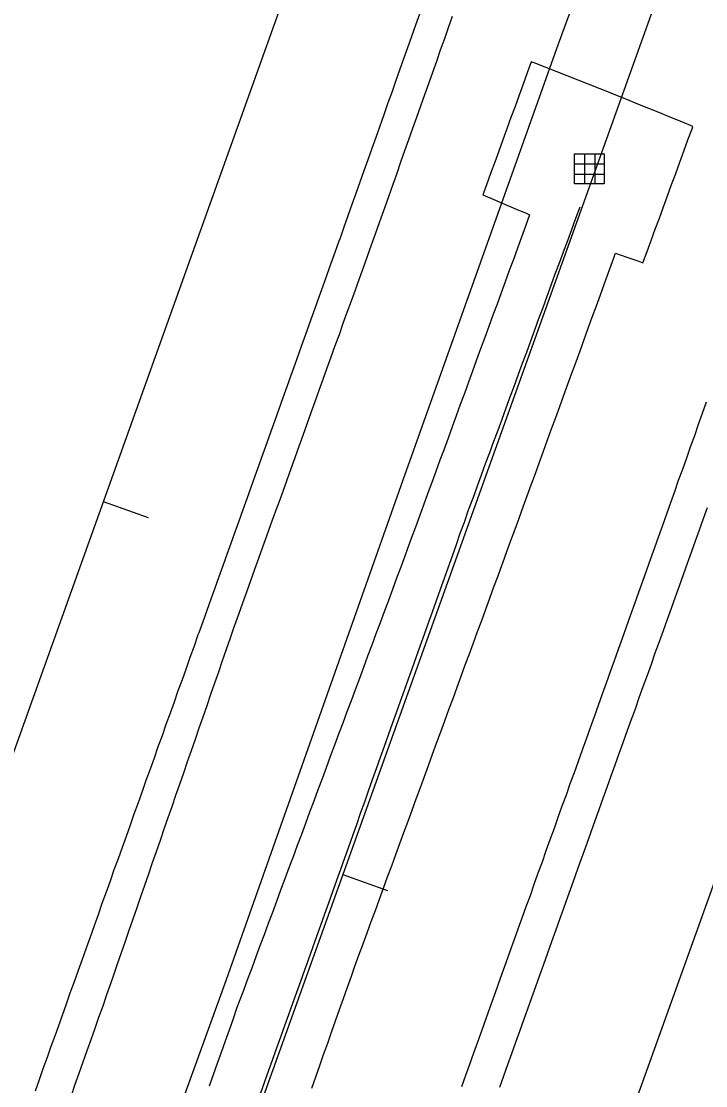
# Model space of a CAD drawing. Extents: x 1901471 to 1963503, y 756461 to 799997.
# Drawn here: x 1940532.7 to 1940590.2, y 779483.1 to 779572.6 of the extents above; entities that cross this region are included whole.
import ezdxf

# ---------------------------------------------------------------- set-up
doc = ezdxf.new("R2010")
doc.units = 0
for name, color, linetype in [('RD_EX_DR_ErosCtrl', 7, 'Continuous'), ('RD_EX_DR_Inlet', 7, 'Continuous'), ('RD_EX_Fence_Other', 7, 'Continuous'), ('RD_EX_H2O', 7, 'Continuous'), ('RD_EX_Road', 7, 'Continuous'), ('RD_HC_Cl', 7, 'Continuous'), ('RD_HC_Data_Tic', 7, 'Continuous')]:
    doc.layers.add(name, color=color, linetype=linetype)

# ---------------------------------------------------------------- blocks, each defined once
blk = doc.blocks.new('DI')
at = {"layer": 'RD_EX_DR_Inlet'}
for p, q in [((-0.84, 2.56), (-0.84, -2.44)), ((0.86, 2.56), (0.86, -2.44)), ((-2.54, 0.86), (2.46, 0.86)), ((-2.54, -0.84), (2.46, -0.84))]:
    blk.add_line(p, q, dxfattribs=at)
blk.add_lwpolyline([(-2.54, -2.44), (-2.54, 2.56), (2.46, 2.56), (2.46, -2.44)], close=True, dxfattribs=at)

msp = doc.modelspace()

# ---------------------------------------------------------------- linework, layer by layer
at = {"layer": 'RD_EX_DR_ErosCtrl'}
msp.add_lwpolyline([(1940557.11, 779482.93), (1940557.44, 779483.87), (1940557.77, 779484.82), (1940558.1, 779485.76), (1940558.44, 779486.7), (1940558.77, 779487.64), (1940559.1, 779488.58), (1940559.44, 779489.53), (1940559.77, 779490.47), (1940560.1, 779491.41), (1940560.44, 779492.35), (1940560.73, 779493.18), (1940561.07, 779494.11), (1940561.42, 779495.05), (1940561.76, 779495.99), (1940562.1, 779496.93), (1940562.45, 779497.87), (1940562.79, 779498.8), (1940563.13, 779499.74), (1940563.48, 779500.68), (1940563.82, 779501.62), (1940564.17, 779502.56), (1940564.51, 779503.5), (1940564.85, 779504.43), (1940565.2, 779505.37), (1940565.54, 779506.31), (1940565.88, 779507.25), (1940566.23, 779508.19), (1940566.57, 779509.13), (1940566.92, 779510.06), (1940567.26, 779511), (1940567.6, 779511.94), (1940567.95, 779512.88), (1940568.29, 779513.82), (1940568.63, 779514.76), (1940568.63, 779514.76), (1940568.98, 779515.69), (1940569.32, 779516.63), (1940569.67, 779517.57), (1940570.01, 779518.51), (1940570.35, 779519.45), (1940570.7, 779520.38), (1940571.04, 779521.32), (1940571.39, 779522.26), (1940571.73, 779523.2), (1940572.07, 779524.14), (1940572.42, 779525.08), (1940572.76, 779526.01), (1940573.1, 779526.95), (1940573.16, 779527.1), (1940573.5, 779528.04), (1940573.84, 779528.98), (1940574.19, 779529.92), (1940574.53, 779530.86), (1940574.87, 779531.8), (1940575.21, 779532.74), (1940575.55, 779533.67), (1940575.9, 779534.61), (1940576.24, 779535.55), (1940576.58, 779536.49), (1940576.92, 779537.43), (1940577.27, 779538.37), (1940577.61, 779539.31), (1940577.95, 779540.25), (1940578.29, 779541.19), (1940578.64, 779542.12), (1940578.98, 779543.06), (1940579.32, 779544), (1940579.66, 779544.94), (1940580, 779545.88), (1940580.35, 779546.82), (1940580.69, 779547.76), (1940581.03, 779548.7), (1940581.37, 779549.64), (1940581.72, 779550.58), (1940582.06, 779551.51), (1940582.4, 779552.45), (1940582.65, 779553.14), (1940583.59, 779552.81), (1940584.53, 779552.49), (1940584.95, 779552.33), (1940585.3, 779553.27), (1940585.64, 779554.21), (1940585.98, 779555.15), (1940586.33, 779556.09), (1940586.67, 779557.03), (1940587.02, 779557.97), (1940587.36, 779558.91), (1940587.7, 779559.85), (1940588.05, 779560.79), (1940588.39, 779561.73), (1940588.73, 779562.66), (1940589.08, 779563.6), (1940589.15, 779563.8), (1940588.22, 779564.18), (1940587.3, 779564.55), (1940586.38, 779564.93), (1940585.45, 779565.3), (1940584.53, 779565.67), (1940583.6, 779566.05), (1940583.6, 779566.05), (1940582.68, 779566.42), (1940582.27, 779566.59), (1940581.35, 779566.95), (1940580.42, 779567.32), (1940579.5, 779567.68), (1940578.58, 779568.05), (1940577.65, 779568.41), (1940576.73, 779568.78), (1940575.8, 779569.14), (1940575.55, 779569.24), (1940575.21, 779568.3), (1940574.87, 779567.36), (1940574.53, 779566.42), (1940574.19, 779565.48), (1940573.85, 779564.54), (1940573.51, 779563.6), (1940573.16, 779562.66), (1940572.82, 779561.72), (1940572.48, 779560.78), (1940572.14, 779559.84), (1940571.8, 779558.9), (1940571.49, 779558.05), (1940572.4, 779557.66), (1940573.31, 779557.27), (1940574.22, 779556.88), (1940575.13, 779556.49), (1940575.42, 779556.36), (1940575.08, 779555.42), (1940574.74, 779554.49), (1940574.39, 779553.55), (1940574.05, 779552.61), (1940573.71, 779551.67), (1940573.36, 779550.73), (1940573.02, 779549.79), (1940572.68, 779548.86), (1940572.33, 779547.92), (1940571.99, 779546.98), (1940571.65, 779546.04), (1940571.3, 779545.1), (1940570.96, 779544.16), (1940570.62, 779543.22), (1940570.28, 779542.29), (1940569.93, 779541.35), (1940569.59, 779540.41), (1940569.25, 779539.47), (1940568.9, 779538.53), (1940568.56, 779537.59), (1940568.22, 779536.65), (1940567.87, 779535.72), (1940567.53, 779534.78), (1940567.19, 779533.84), (1940566.84, 779532.9), (1940566.5, 779531.96), (1940566.16, 779531.02), (1940565.81, 779530.09), (1940565.47, 779529.15), (1940565.13, 779528.21), (1940564.93, 779527.67), (1940564.58, 779526.74), (1940564.23, 779525.8), (1940563.89, 779524.86), (1940563.54, 779523.93), (1940563.19, 779522.99), (1940562.84, 779522.05), (1940562.84, 779522.05), (1940562.49, 779521.12), (1940562.15, 779520.18), (1940561.8, 779519.24), (1940561.45, 779518.3), (1940561.1, 779517.37), (1940560.75, 779516.43), (1940560.4, 779515.49), (1940560.06, 779514.56), (1940559.71, 779513.62), (1940559.36, 779512.68), (1940559.01, 779511.75), (1940558.66, 779510.81), (1940558.31, 779509.87), (1940557.97, 779508.94), (1940557.62, 779508), (1940557.27, 779507.06), (1940556.92, 779506.13), (1940556.57, 779505.19), (1940556.23, 779504.25), (1940555.88, 779503.32), (1940555.53, 779502.38), (1940555.18, 779501.44), (1940554.83, 779500.51), (1940554.48, 779499.57), (1940554.14, 779498.63), (1940553.79, 779497.7), (1940553.44, 779496.76), (1940553.09, 779495.82), (1940552.74, 779494.89), (1940552.39, 779493.95), (1940552.05, 779493.01), (1940551.7, 779492.08), (1940551.35, 779491.14), (1940551, 779490.2), (1940550.81, 779489.69), (1940550.48, 779488.75), (1940550.15, 779487.8), (1940549.81, 779486.86), (1940549.48, 779485.92), (1940549.15, 779484.98), (1940548.82, 779484.03), (1940548.48, 779483.09)], dxfattribs=at)
at = {"layer": 'RD_EX_Fence_Other'}
msp.add_lwpolyline([(1940332.14, 778883.89), (1940359.16, 778959.46), (1940381.75, 779021.62), (1940403.17, 779083.46), (1940426.72, 779147.94), (1940450.85, 779214.53), (1940468.58, 779264.97), (1940485.34, 779312.19), (1940501.65, 779357.36), (1940518.05, 779403.08), (1940533.56, 779446.87), (1940549.92, 779492.07), (1940564.79, 779534.08), (1940577.84, 779570.74), (1940588, 779598.39), (1940600.18, 779628.18), (1940613.79, 779656.82), (1940631.12, 779694.43), (1940642.75, 779719.15), (1940652.26, 779741.25), (1940665.15, 779777.26), (1940682.24, 779824.66), (1940695.89, 779863.73)], dxfattribs=at)
at = {"layer": 'RD_EX_H2O'}
msp.add_lwpolyline([(1940552.82, 779482.54), (1940553.15, 779483.48), (1940553.49, 779484.42), (1940553.83, 779485.36), (1940554.17, 779486.3), (1940554.51, 779487.24), (1940554.84, 779488.18), (1940555.18, 779489.12), (1940555.52, 779490.06), (1940555.85, 779490.98), (1940556.19, 779491.92), (1940556.52, 779492.86), (1940556.86, 779493.8), (1940557.19, 779494.75), (1940557.53, 779495.69), (1940557.86, 779496.63), (1940558.2, 779497.57), (1940558.53, 779498.51), (1940558.87, 779499.45), (1940559.2, 779500.4), (1940559.54, 779501.34), (1940559.87, 779502.28), (1940560.21, 779503.22), (1940560.54, 779504.16), (1940560.88, 779505.1), (1940561.21, 779506.04), (1940561.55, 779506.99), (1940561.88, 779507.93), (1940562.22, 779508.87), (1940562.55, 779509.81), (1940562.89, 779510.75), (1940563.22, 779511.69), (1940563.56, 779512.63), (1940563.89, 779513.58), (1940564.23, 779514.52), (1940564.57, 779515.46), (1940564.57, 779515.46), (1940564.9, 779516.4), (1940565.24, 779517.34), (1940565.57, 779518.28), (1940565.91, 779519.22), (1940566.24, 779520.17), (1940566.58, 779521.11), (1940566.91, 779522.05), (1940567.25, 779522.99), (1940567.58, 779523.93), (1940567.92, 779524.87), (1940568.25, 779525.81), (1940568.59, 779526.76), (1940568.92, 779527.7), (1940569.26, 779528.64), (1940569.59, 779529.58), (1940569.93, 779530.52), (1940570.26, 779531.46), (1940570.34, 779531.69), (1940570.69, 779532.63), (1940571.03, 779533.56), (1940571.38, 779534.5), (1940571.72, 779535.44), (1940572.07, 779536.38), (1940572.41, 779537.32), (1940572.76, 779538.26), (1940573.1, 779539.19), (1940573.45, 779540.13), (1940573.79, 779541.07), (1940574.14, 779542.01), (1940574.48, 779542.95), (1940574.82, 779543.88), (1940575.17, 779544.82), (1940575.51, 779545.76), (1940575.86, 779546.7), (1940576.2, 779547.64), (1940576.55, 779548.57), (1940576.89, 779549.51), (1940577.24, 779550.45), (1940577.58, 779551.39), (1940577.93, 779552.33), (1940578.27, 779553.26), (1940578.62, 779554.2), (1940578.96, 779555.14), (1940579.31, 779556.08), (1940579.66, 779557.05)], dxfattribs=at)
at = {"layer": 'RD_EX_Road'}
for points in [[(1940566.16, 779573.24), (1940565.82, 779572.3), (1940565.49, 779571.36), (1940565.15, 779570.42), (1940564.82, 779569.48), (1940564.49, 779568.53), (1940564.15, 779567.59), (1940563.82, 779566.65), (1940563.48, 779565.71), (1940563.15, 779564.76), (1940562.82, 779563.82), (1940562.48, 779562.88), (1940562.15, 779561.94), (1940561.81, 779561), (1940561.48, 779560.05), (1940561.15, 779559.11), (1940560.81, 779558.17), (1940560.48, 779557.23), (1940560.14, 779556.29), (1940559.81, 779555.34), (1940559.48, 779554.4), (1940559.38, 779554.14), (1940559.05, 779553.2), (1940558.71, 779552.26), (1940558.37, 779551.32), (1940558.04, 779550.37), (1940557.7, 779549.43), (1940557.36, 779548.49), (1940557.02, 779547.55), (1940556.69, 779546.61), (1940556.35, 779545.67), (1940556.01, 779544.73), (1940555.68, 779543.79), (1940555.34, 779542.85), (1940555, 779541.91), (1940554.67, 779540.96), (1940554.33, 779540.02), (1940553.99, 779539.08), (1940553.66, 779538.14), (1940553.32, 779537.2), (1940552.98, 779536.26), (1940552.65, 779535.32), (1940552.31, 779534.38), (1940551.97, 779533.44), (1940551.64, 779532.49), (1940551.3, 779531.55), (1940550.96, 779530.61), (1940550.63, 779529.67), (1940550.29, 779528.73), (1940549.95, 779527.79), (1940549.62, 779526.85), (1940549.28, 779525.91), (1940548.94, 779524.97), (1940548.6, 779524.03), (1940548.27, 779523.08), (1940547.93, 779522.14), (1940547.59, 779521.2), (1940547.53, 779521.03), (1940547.2, 779520.09), (1940546.86, 779519.15), (1940546.53, 779518.21), (1940546.19, 779517.27), (1940545.85, 779516.33), (1940545.52, 779515.39), (1940545.18, 779514.45), (1940544.84, 779513.5), (1940544.51, 779512.56), (1940544.17, 779511.62), (1940543.84, 779510.68), (1940543.5, 779509.74), (1940543.16, 779508.8), (1940542.83, 779507.86), (1940542.49, 779506.92), (1940542.15, 779505.97), (1940541.82, 779505.03), (1940541.48, 779504.09), (1940541.15, 779503.15), (1940540.81, 779502.21), (1940540.47, 779501.27), (1940540.14, 779500.33), (1940539.8, 779499.39), (1940539.46, 779498.45), (1940539.13, 779497.5), (1940538.79, 779496.56), (1940538.46, 779495.62), (1940538.12, 779494.68), (1940537.78, 779493.74), (1940537.45, 779492.8), (1940537.11, 779491.86), (1940536.77, 779490.92), (1940536.44, 779489.97), (1940536.1, 779489.03), (1940535.77, 779488.09), (1940535.51, 779487.37), (1940535.17, 779486.43), (1940534.84, 779485.49), (1940534.5, 779484.55), (1940534.17, 779483.61), (1940533.83, 779482.67)], [(1940568.91, 779573.04), (1940568.58, 779572.1), (1940568.25, 779571.16), (1940567.91, 779570.21), (1940567.58, 779569.27), (1940567.24, 779568.33), (1940566.91, 779567.39), (1940566.58, 779566.45), (1940566.24, 779565.5), (1940565.91, 779564.56), (1940565.58, 779563.62), (1940565.24, 779562.68), (1940564.91, 779561.74), (1940564.57, 779560.79), (1940564.24, 779559.85), (1940563.91, 779558.91), (1940563.57, 779557.97), (1940563.24, 779557.02), (1940562.9, 779556.08), (1940562.76, 779555.69), (1940562.43, 779554.75), (1940562.09, 779553.81), (1940561.75, 779552.86), (1940561.41, 779551.92), (1940561.08, 779550.98), (1940560.74, 779550.04), (1940560.4, 779549.1), (1940560.06, 779548.16), (1940559.72, 779547.22), (1940559.39, 779546.28), (1940559.05, 779545.34), (1940558.71, 779544.4), (1940558.37, 779543.46), (1940558.03, 779542.52), (1940557.7, 779541.58), (1940557.36, 779540.64), (1940557.02, 779539.7), (1940556.68, 779538.75), (1940556.35, 779537.81), (1940556.01, 779536.87), (1940555.67, 779535.93), (1940555.33, 779534.99), (1940554.99, 779534.05), (1940554.66, 779533.11), (1940554.32, 779532.17), (1940553.98, 779531.23), (1940553.64, 779530.29), (1940553.3, 779529.35), (1940552.97, 779528.41), (1940552.63, 779527.47), (1940552.29, 779526.53), (1940551.95, 779525.58), (1940551.62, 779524.64), (1940551.28, 779523.7), (1940550.94, 779522.76), (1940550.6, 779521.82), (1940550.55, 779521.69), (1940550.23, 779520.75), (1940549.9, 779519.8), (1940549.57, 779518.86), (1940549.25, 779517.91), (1940548.92, 779516.97), (1940548.59, 779516.02), (1940548.27, 779515.08), (1940547.94, 779514.13), (1940547.61, 779513.19), (1940547.29, 779512.25), (1940546.96, 779511.3), (1940546.63, 779510.36), (1940546.31, 779509.41), (1940545.98, 779508.47), (1940545.65, 779507.52), (1940545.33, 779506.58), (1940545, 779505.64), (1940544.67, 779504.69), (1940544.35, 779503.75), (1940544.02, 779502.8), (1940543.69, 779501.86), (1940543.37, 779500.91), (1940543.04, 779499.97), (1940542.71, 779499.02), (1940542.39, 779498.08), (1940542.06, 779497.14), (1940541.73, 779496.19), (1940541.41, 779495.25), (1940541.08, 779494.3), (1940540.75, 779493.36), (1940540.43, 779492.41), (1940540.18, 779491.7), (1940539.85, 779490.76), (1940539.52, 779489.82), (1940539.18, 779488.87), (1940538.85, 779487.93), (1940538.52, 779486.99), (1940538.19, 779486.05), (1940537.86, 779485.1), (1940537.52, 779484.16), (1940537.19, 779483.22), (1940536.86, 779482.28)], [(1940590.27, 779540.6), (1940589.94, 779539.66), (1940589.6, 779538.72), (1940589.27, 779537.78), (1940588.93, 779536.83), (1940588.6, 779535.89), (1940588.26, 779534.95), (1940587.92, 779534.01), (1940587.59, 779533.07), (1940587.25, 779532.13), (1940586.92, 779531.19), (1940586.58, 779530.25), (1940586.25, 779529.3), (1940585.91, 779528.36), (1940585.58, 779527.42), (1940585.24, 779526.48), (1940584.91, 779525.54), (1940584.57, 779524.6), (1940584.24, 779523.66), (1940583.87, 779522.63), (1940583.53, 779521.68), (1940583.19, 779520.74), (1940582.86, 779519.8), (1940582.52, 779518.86), (1940582.18, 779517.92), (1940581.85, 779516.98), (1940581.51, 779516.04), (1940581.17, 779515.1), (1940580.84, 779514.16), (1940580.5, 779513.22), (1940580.16, 779512.28), (1940579.83, 779511.34), (1940579.49, 779510.39), (1940579.15, 779509.45), (1940578.81, 779508.51), (1940578.48, 779507.57), (1940578.14, 779506.63), (1940577.8, 779505.69), (1940577.47, 779504.75), (1940577.13, 779503.81), (1940576.79, 779502.87), (1940576.46, 779501.93), (1940576.12, 779500.99), (1940575.78, 779500.04), (1940575.45, 779499.1), (1940575.11, 779498.16), (1940574.77, 779497.22), (1940574.43, 779496.28), (1940574.1, 779495.34), (1940573.76, 779494.4), (1940573.42, 779493.46), (1940573.09, 779492.52), (1940572.75, 779491.58), (1940572.41, 779490.64), (1940572.08, 779489.7), (1940571.74, 779488.75), (1940571.4, 779487.81), (1940571.04, 779486.79), (1940570.7, 779485.85), (1940570.37, 779484.91), (1940570.03, 779483.97), (1940569.69, 779483.03)], [(1940590.35, 779531.73), (1940590.01, 779530.79), (1940589.67, 779529.85), (1940589.34, 779528.91), (1940589, 779527.97), (1940588.66, 779527.03), (1940588.32, 779526.09), (1940587.99, 779525.14), (1940587.65, 779524.2), (1940587.31, 779523.26), (1940586.98, 779522.32), (1940586.64, 779521.38), (1940586.3, 779520.44), (1940585.96, 779519.5), (1940585.63, 779518.56), (1940585.29, 779517.62), (1940584.95, 779516.68), (1940584.61, 779515.74), (1940584.28, 779514.8), (1940583.94, 779513.85), (1940583.6, 779512.91), (1940583.26, 779511.97), (1940582.93, 779511.03), (1940582.59, 779510.09), (1940582.25, 779509.15), (1940581.92, 779508.21), (1940581.58, 779507.27), (1940581.24, 779506.33), (1940580.9, 779505.39), (1940580.57, 779504.45), (1940580.23, 779503.5), (1940579.89, 779502.56), (1940579.62, 779501.8), (1940579.28, 779500.86), (1940578.94, 779499.92), (1940578.61, 779498.98), (1940578.27, 779498.04), (1940577.93, 779497.1), (1940577.6, 779496.16), (1940577.26, 779495.22), (1940576.92, 779494.27), (1940576.59, 779493.33), (1940576.25, 779492.39), (1940575.91, 779491.45), (1940575.57, 779490.51), (1940575.24, 779489.57), (1940574.9, 779488.63), (1940574.56, 779487.69), (1940574.23, 779486.75), (1940573.89, 779485.81), (1940573.55, 779484.87), (1940573.22, 779483.92), (1940572.88, 779482.98)]]:
    msp.add_lwpolyline(points, dxfattribs=at)
at = {"layer": 'RD_HC_Cl'}
for p, q in [((1941878.42, 783269.066), (1940045.233, 778152.54)), ((1941906.199, 783259.592), (1940073.411, 778143.366)), ((1941934.096, 783249.335), (1940101.04, 778132.845))]:
    msp.add_line(p, q, dxfattribs=at)
at = {"layer": 'RD_HC_Data_Tic'}
for p, q in [((1940539.568, 779532.257), (1940543.333, 779530.908)), ((1940559.715, 779500.884), (1940563.481, 779499.535))]:
    msp.add_line(p, q, dxfattribs=at)

# ---------------------------------------------------------------- block references
at = {"layer": 'RD_EX_DR_Inlet', "xscale": 0.5039370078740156, "yscale": 0.5039370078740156}
msp.add_blockref('DI', (1940580.46, 779560.21), dxfattribs=at)

doc.saveas('drawing.dxf')
